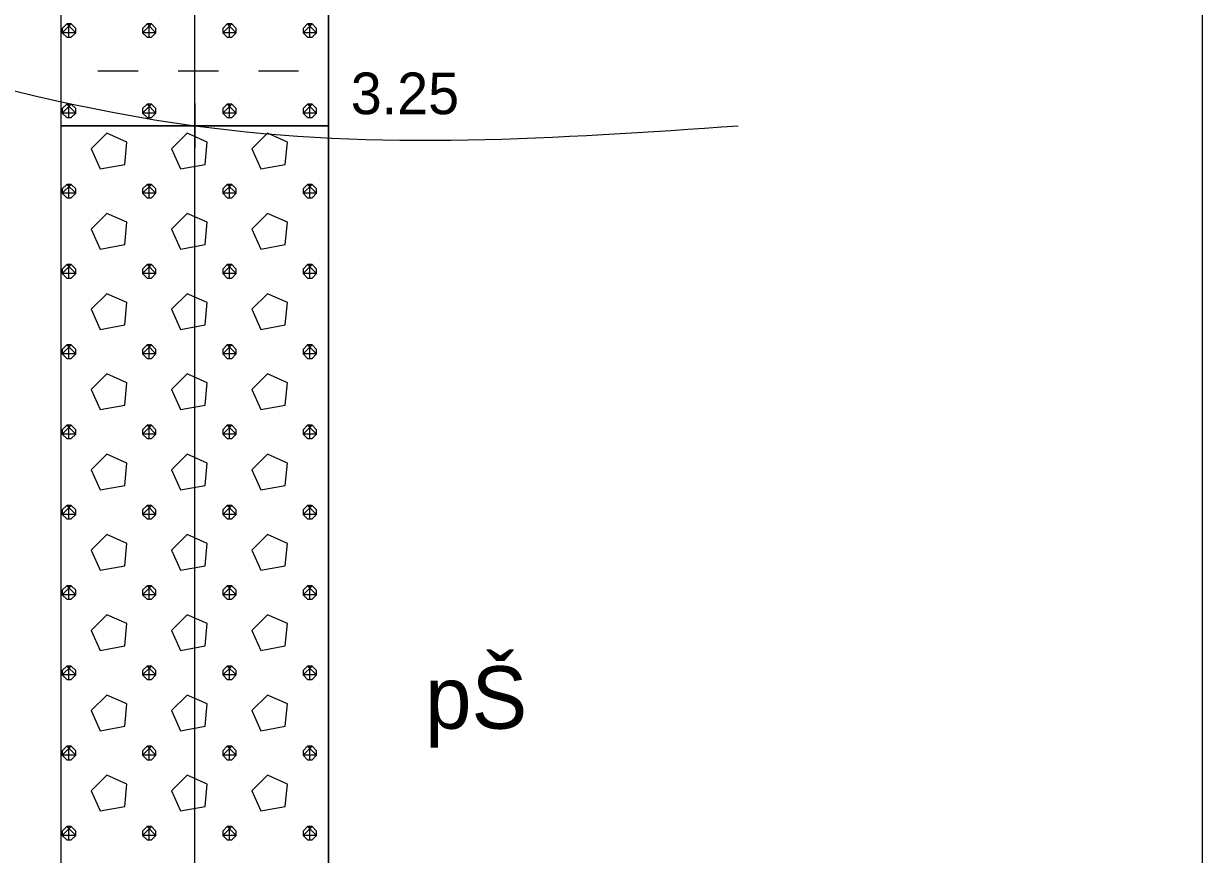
# Model space of a CAD drawing. Extents: x 3042 to 4120, y 576 to 2694.
# Drawn here: x 3544.97 to 3565.12, y 1279.49 to 1293.69 of the extents above; entities that cross this region are included whole.
import ezdxf

# ---------------------------------------------------------------- set-up
doc = ezdxf.new("R2010")
doc.units = 0
for name, color, linetype in [('18', 7, 'Continuous'), ('51', 7, 'Continuous'), ('52', 7, 'Continuous'), ('53', 7, 'Continuous'), ('56', 7, 'Continuous'), ('pomocna', 7, 'Continuous'), ('rozhraní', 7, 'Continuous')]:
    doc.layers.add(name, color=color, linetype=linetype)

msp = doc.modelspace()

# ---------------------------------------------------------------- linework, layer by layer
at = {"layer": '18'}
msp.add_line((3547.897, 1265.195), (3547.897, 1308.195), dxfattribs=at)
at = {"layer": '51'}
for p, q in [((3545.749, 1293.457), (3545.749, 1293.685)), ((3547.121, 1293.457), (3547.121, 1293.685)), ((3548.492, 1293.457), (3548.492, 1293.685)), ((3549.864, 1293.457), (3549.864, 1293.685)), ((3546.244, 1292.885), (3546.93, 1292.885)), ((3547.616, 1292.885), (3548.302, 1292.885)), ((3548.988, 1292.885), (3549.673, 1292.885)), ((3545.749, 1292.085), (3545.749, 1292.314)), ((3547.121, 1292.085), (3547.121, 1292.314)), ((3548.492, 1292.085), (3548.492, 1292.314)), ((3549.864, 1292.085), (3549.864, 1292.314)), ((3545.749, 1290.714), (3545.749, 1290.942)), ((3547.121, 1290.714), (3547.121, 1290.942)), ((3548.492, 1290.714), (3548.492, 1290.942)), ((3549.864, 1290.714), (3549.864, 1290.942)), ((3545.749, 1289.342), (3545.749, 1289.571)), ((3547.121, 1289.342), (3547.121, 1289.571)), ((3548.492, 1289.342), (3548.492, 1289.571)), ((3549.864, 1289.342), (3549.864, 1289.571)), ((3545.749, 1287.97), (3545.749, 1288.199)), ((3547.121, 1287.97), (3547.121, 1288.199)), ((3548.492, 1287.97), (3548.492, 1288.199)), ((3549.864, 1287.97), (3549.864, 1288.199)), ((3545.749, 1286.599), (3545.749, 1286.827)), ((3547.121, 1286.599), (3547.121, 1286.827)), ((3548.492, 1286.599), (3548.492, 1286.827)), ((3549.864, 1286.599), (3549.864, 1286.827)), ((3545.749, 1285.227), (3545.749, 1285.456)), ((3547.121, 1285.227), (3547.121, 1285.456)), ((3548.492, 1285.227), (3548.492, 1285.456)), ((3549.864, 1285.227), (3549.864, 1285.456)), ((3545.749, 1283.856), (3545.749, 1284.084)), ((3547.121, 1283.856), (3547.121, 1284.084)), ((3548.492, 1283.856), (3548.492, 1284.084)), ((3549.864, 1283.856), (3549.864, 1284.084)), ((3545.749, 1282.484), (3545.749, 1282.713)), ((3547.121, 1282.484), (3547.121, 1282.713)), ((3548.492, 1282.484), (3548.492, 1282.713)), ((3549.864, 1282.484), (3549.864, 1282.713)), ((3545.749, 1281.112), (3545.749, 1281.341)), ((3547.121, 1281.112), (3547.121, 1281.341)), ((3548.492, 1281.112), (3548.492, 1281.341)), ((3549.864, 1281.112), (3549.864, 1281.341)), ((3545.749, 1279.741), (3545.749, 1279.969)), ((3547.121, 1279.741), (3547.121, 1279.969)), ((3548.492, 1279.741), (3548.492, 1279.969)), ((3549.864, 1279.741), (3549.864, 1279.969))]:
    msp.add_line(p, q, dxfattribs=at)
for points in [[(3545.611, 1291.945), (3550.183, 1291.945), (3550.183, 1296.195), (3545.611, 1296.195)], [(3545.611, 1272.695), (3550.183, 1272.695), (3550.183, 1291.945), (3545.611, 1291.945)]]:
    msp.add_lwpolyline(points, close=True, dxfattribs=at)
for points in [[(3545.711, 1293.685), (3545.635, 1293.609), (3545.635, 1293.533), (3545.711, 1293.457), (3545.787, 1293.457), (3545.863, 1293.533), (3545.863, 1293.609), (3545.787, 1293.685), (3545.711, 1293.685), (3545.863, 1293.533), (3545.635, 1293.533), (3545.787, 1293.685)], [(3547.083, 1293.685), (3547.006, 1293.609), (3547.006, 1293.533), (3547.083, 1293.457), (3547.159, 1293.457), (3547.235, 1293.533), (3547.235, 1293.609), (3547.159, 1293.685), (3547.083, 1293.685), (3547.235, 1293.533), (3547.006, 1293.533), (3547.159, 1293.685)], [(3548.454, 1293.685), (3548.378, 1293.609), (3548.378, 1293.533), (3548.454, 1293.457), (3548.53, 1293.457), (3548.607, 1293.533), (3548.607, 1293.609), (3548.53, 1293.685), (3548.454, 1293.685), (3548.607, 1293.533), (3548.378, 1293.533), (3548.53, 1293.685)], [(3549.826, 1293.685), (3549.75, 1293.609), (3549.75, 1293.533), (3549.826, 1293.457), (3549.902, 1293.457), (3549.978, 1293.533), (3549.978, 1293.609), (3549.902, 1293.685), (3549.826, 1293.685), (3549.978, 1293.533), (3549.75, 1293.533), (3549.902, 1293.685)], [(3545.711, 1292.314), (3545.635, 1292.238), (3545.635, 1292.161), (3545.711, 1292.085), (3545.787, 1292.085), (3545.863, 1292.161), (3545.863, 1292.238), (3545.787, 1292.314), (3545.711, 1292.314), (3545.863, 1292.161), (3545.635, 1292.161), (3545.787, 1292.314)], [(3547.083, 1292.314), (3547.006, 1292.238), (3547.006, 1292.161), (3547.083, 1292.085), (3547.159, 1292.085), (3547.235, 1292.161), (3547.235, 1292.238), (3547.159, 1292.314), (3547.083, 1292.314), (3547.235, 1292.161), (3547.006, 1292.161), (3547.159, 1292.314)], [(3548.454, 1292.314), (3548.378, 1292.238), (3548.378, 1292.161), (3548.454, 1292.085), (3548.53, 1292.085), (3548.607, 1292.161), (3548.607, 1292.238), (3548.53, 1292.314), (3548.454, 1292.314), (3548.607, 1292.161), (3548.378, 1292.161), (3548.53, 1292.314)], [(3549.826, 1292.314), (3549.75, 1292.238), (3549.75, 1292.161), (3549.826, 1292.085), (3549.902, 1292.085), (3549.978, 1292.161), (3549.978, 1292.238), (3549.902, 1292.314), (3549.826, 1292.314), (3549.978, 1292.161), (3549.75, 1292.161), (3549.902, 1292.314)], [(3546.13, 1291.552), (3546.282, 1291.209), (3546.702, 1291.285), (3546.74, 1291.666), (3546.397, 1291.819), (3546.13, 1291.552)], [(3547.502, 1291.552), (3547.654, 1291.209), (3548.073, 1291.285), (3548.111, 1291.666), (3547.768, 1291.819), (3547.502, 1291.552)], [(3548.873, 1291.552), (3549.026, 1291.209), (3549.445, 1291.285), (3549.483, 1291.666), (3549.14, 1291.819), (3548.873, 1291.552)], [(3545.711, 1290.942), (3545.635, 1290.866), (3545.635, 1290.79), (3545.711, 1290.714), (3545.787, 1290.714), (3545.863, 1290.79), (3545.863, 1290.866), (3545.787, 1290.942), (3545.711, 1290.942), (3545.863, 1290.79), (3545.635, 1290.79), (3545.787, 1290.942)], [(3547.083, 1290.942), (3547.006, 1290.866), (3547.006, 1290.79), (3547.083, 1290.714), (3547.159, 1290.714), (3547.235, 1290.79), (3547.235, 1290.866), (3547.159, 1290.942), (3547.083, 1290.942), (3547.235, 1290.79), (3547.006, 1290.79), (3547.159, 1290.942)], [(3548.454, 1290.942), (3548.378, 1290.866), (3548.378, 1290.79), (3548.454, 1290.714), (3548.53, 1290.714), (3548.607, 1290.79), (3548.607, 1290.866), (3548.53, 1290.942), (3548.454, 1290.942), (3548.607, 1290.79), (3548.378, 1290.79), (3548.53, 1290.942)], [(3549.826, 1290.942), (3549.75, 1290.866), (3549.75, 1290.79), (3549.826, 1290.714), (3549.902, 1290.714), (3549.978, 1290.79), (3549.978, 1290.866), (3549.902, 1290.942), (3549.826, 1290.942), (3549.978, 1290.79), (3549.75, 1290.79), (3549.902, 1290.942)], [(3546.13, 1290.18), (3546.282, 1289.837), (3546.702, 1289.914), (3546.74, 1290.295), (3546.397, 1290.447), (3546.13, 1290.18)], [(3547.502, 1290.18), (3547.654, 1289.837), (3548.073, 1289.914), (3548.111, 1290.295), (3547.768, 1290.447), (3547.502, 1290.18)], [(3548.873, 1290.18), (3549.026, 1289.837), (3549.445, 1289.914), (3549.483, 1290.295), (3549.14, 1290.447), (3548.873, 1290.18)], [(3545.711, 1289.571), (3545.635, 1289.494), (3545.635, 1289.418), (3545.711, 1289.342), (3545.787, 1289.342), (3545.863, 1289.418), (3545.863, 1289.494), (3545.787, 1289.571), (3545.711, 1289.571), (3545.863, 1289.418), (3545.635, 1289.418), (3545.787, 1289.571)], [(3547.083, 1289.571), (3547.006, 1289.494), (3547.006, 1289.418), (3547.083, 1289.342), (3547.159, 1289.342), (3547.235, 1289.418), (3547.235, 1289.494), (3547.159, 1289.571), (3547.083, 1289.571), (3547.235, 1289.418), (3547.006, 1289.418), (3547.159, 1289.571)], [(3548.454, 1289.571), (3548.378, 1289.494), (3548.378, 1289.418), (3548.454, 1289.342), (3548.53, 1289.342), (3548.607, 1289.418), (3548.607, 1289.494), (3548.53, 1289.571), (3548.454, 1289.571), (3548.607, 1289.418), (3548.378, 1289.418), (3548.53, 1289.571)], [(3549.826, 1289.571), (3549.75, 1289.494), (3549.75, 1289.418), (3549.826, 1289.342), (3549.902, 1289.342), (3549.978, 1289.418), (3549.978, 1289.494), (3549.902, 1289.571), (3549.826, 1289.571), (3549.978, 1289.418), (3549.75, 1289.418), (3549.902, 1289.571)], [(3546.13, 1288.809), (3546.282, 1288.466), (3546.702, 1288.542), (3546.74, 1288.923), (3546.397, 1289.075), (3546.13, 1288.809)], [(3547.502, 1288.809), (3547.654, 1288.466), (3548.073, 1288.542), (3548.111, 1288.923), (3547.768, 1289.075), (3547.502, 1288.809)], [(3548.873, 1288.809), (3549.026, 1288.466), (3549.445, 1288.542), (3549.483, 1288.923), (3549.14, 1289.075), (3548.873, 1288.809)], [(3545.711, 1288.199), (3545.635, 1288.123), (3545.635, 1288.047), (3545.711, 1287.97), (3545.787, 1287.97), (3545.863, 1288.047), (3545.863, 1288.123), (3545.787, 1288.199), (3545.711, 1288.199), (3545.863, 1288.047), (3545.635, 1288.047), (3545.787, 1288.199)], [(3547.083, 1288.199), (3547.006, 1288.123), (3547.006, 1288.047), (3547.083, 1287.97), (3547.159, 1287.97), (3547.235, 1288.047), (3547.235, 1288.123), (3547.159, 1288.199), (3547.083, 1288.199), (3547.235, 1288.047), (3547.006, 1288.047), (3547.159, 1288.199)], [(3548.454, 1288.199), (3548.378, 1288.123), (3548.378, 1288.047), (3548.454, 1287.97), (3548.53, 1287.97), (3548.607, 1288.047), (3548.607, 1288.123), (3548.53, 1288.199), (3548.454, 1288.199), (3548.607, 1288.047), (3548.378, 1288.047), (3548.53, 1288.199)], [(3549.826, 1288.199), (3549.75, 1288.123), (3549.75, 1288.047), (3549.826, 1287.97), (3549.902, 1287.97), (3549.978, 1288.047), (3549.978, 1288.123), (3549.902, 1288.199), (3549.826, 1288.199), (3549.978, 1288.047), (3549.75, 1288.047), (3549.902, 1288.199)], [(3546.13, 1287.437), (3546.282, 1287.094), (3546.702, 1287.17), (3546.74, 1287.551), (3546.397, 1287.704), (3546.13, 1287.437)], [(3547.502, 1287.437), (3547.654, 1287.094), (3548.073, 1287.17), (3548.111, 1287.551), (3547.768, 1287.704), (3547.502, 1287.437)], [(3548.873, 1287.437), (3549.026, 1287.094), (3549.445, 1287.17), (3549.483, 1287.551), (3549.14, 1287.704), (3548.873, 1287.437)], [(3545.711, 1286.827), (3545.635, 1286.751), (3545.635, 1286.675), (3545.711, 1286.599), (3545.787, 1286.599), (3545.863, 1286.675), (3545.863, 1286.751), (3545.787, 1286.827), (3545.711, 1286.827), (3545.863, 1286.675), (3545.635, 1286.675), (3545.787, 1286.827)], [(3547.083, 1286.827), (3547.006, 1286.751), (3547.006, 1286.675), (3547.083, 1286.599), (3547.159, 1286.599), (3547.235, 1286.675), (3547.235, 1286.751), (3547.159, 1286.827), (3547.083, 1286.827), (3547.235, 1286.675), (3547.006, 1286.675), (3547.159, 1286.827)], [(3548.454, 1286.827), (3548.378, 1286.751), (3548.378, 1286.675), (3548.454, 1286.599), (3548.53, 1286.599), (3548.607, 1286.675), (3548.607, 1286.751), (3548.53, 1286.827), (3548.454, 1286.827), (3548.607, 1286.675), (3548.378, 1286.675), (3548.53, 1286.827)], [(3549.826, 1286.827), (3549.75, 1286.751), (3549.75, 1286.675), (3549.826, 1286.599), (3549.902, 1286.599), (3549.978, 1286.675), (3549.978, 1286.751), (3549.902, 1286.827), (3549.826, 1286.827), (3549.978, 1286.675), (3549.75, 1286.675), (3549.902, 1286.827)], [(3546.13, 1286.065), (3546.282, 1285.723), (3546.702, 1285.799), (3546.74, 1286.18), (3546.397, 1286.332), (3546.13, 1286.065)], [(3547.502, 1286.065), (3547.654, 1285.723), (3548.073, 1285.799), (3548.111, 1286.18), (3547.768, 1286.332), (3547.502, 1286.065)], [(3548.873, 1286.065), (3549.026, 1285.723), (3549.445, 1285.799), (3549.483, 1286.18), (3549.14, 1286.332), (3548.873, 1286.065)], [(3545.711, 1285.456), (3545.635, 1285.38), (3545.635, 1285.303), (3545.711, 1285.227), (3545.787, 1285.227), (3545.863, 1285.303), (3545.863, 1285.38), (3545.787, 1285.456), (3545.711, 1285.456), (3545.863, 1285.303), (3545.635, 1285.303), (3545.787, 1285.456)], [(3547.083, 1285.456), (3547.006, 1285.38), (3547.006, 1285.303), (3547.083, 1285.227), (3547.159, 1285.227), (3547.235, 1285.303), (3547.235, 1285.38), (3547.159, 1285.456), (3547.083, 1285.456), (3547.235, 1285.303), (3547.006, 1285.303), (3547.159, 1285.456)], [(3548.454, 1285.456), (3548.378, 1285.38), (3548.378, 1285.303), (3548.454, 1285.227), (3548.53, 1285.227), (3548.607, 1285.303), (3548.607, 1285.38), (3548.53, 1285.456), (3548.454, 1285.456), (3548.607, 1285.303), (3548.378, 1285.303), (3548.53, 1285.456)], [(3549.826, 1285.456), (3549.75, 1285.38), (3549.75, 1285.303), (3549.826, 1285.227), (3549.902, 1285.227), (3549.978, 1285.303), (3549.978, 1285.38), (3549.902, 1285.456), (3549.826, 1285.456), (3549.978, 1285.303), (3549.75, 1285.303), (3549.902, 1285.456)], [(3546.13, 1284.694), (3546.282, 1284.351), (3546.702, 1284.427), (3546.74, 1284.808), (3546.397, 1284.961), (3546.13, 1284.694)], [(3547.502, 1284.694), (3547.654, 1284.351), (3548.073, 1284.427), (3548.111, 1284.808), (3547.768, 1284.961), (3547.502, 1284.694)], [(3548.873, 1284.694), (3549.026, 1284.351), (3549.445, 1284.427), (3549.483, 1284.808), (3549.14, 1284.961), (3548.873, 1284.694)], [(3545.711, 1284.084), (3545.635, 1284.008), (3545.635, 1283.932), (3545.711, 1283.856), (3545.787, 1283.856), (3545.863, 1283.932), (3545.863, 1284.008), (3545.787, 1284.084), (3545.711, 1284.084), (3545.863, 1283.932), (3545.635, 1283.932), (3545.787, 1284.084)], [(3547.083, 1284.084), (3547.006, 1284.008), (3547.006, 1283.932), (3547.083, 1283.856), (3547.159, 1283.856), (3547.235, 1283.932), (3547.235, 1284.008), (3547.159, 1284.084), (3547.083, 1284.084), (3547.235, 1283.932), (3547.006, 1283.932), (3547.159, 1284.084)], [(3548.454, 1284.084), (3548.378, 1284.008), (3548.378, 1283.932), (3548.454, 1283.856), (3548.53, 1283.856), (3548.607, 1283.932), (3548.607, 1284.008), (3548.53, 1284.084), (3548.454, 1284.084), (3548.607, 1283.932), (3548.378, 1283.932), (3548.53, 1284.084)], [(3549.826, 1284.084), (3549.75, 1284.008), (3549.75, 1283.932), (3549.826, 1283.856), (3549.902, 1283.856), (3549.978, 1283.932), (3549.978, 1284.008), (3549.902, 1284.084), (3549.826, 1284.084), (3549.978, 1283.932), (3549.75, 1283.932), (3549.902, 1284.084)], [(3546.13, 1283.322), (3546.282, 1282.979), (3546.702, 1283.056), (3546.74, 1283.437), (3546.397, 1283.589), (3546.13, 1283.322)], [(3547.502, 1283.322), (3547.654, 1282.979), (3548.073, 1283.056), (3548.111, 1283.437), (3547.768, 1283.589), (3547.502, 1283.322)], [(3548.873, 1283.322), (3549.026, 1282.979), (3549.445, 1283.056), (3549.483, 1283.437), (3549.14, 1283.589), (3548.873, 1283.322)], [(3545.711, 1282.713), (3545.635, 1282.636), (3545.635, 1282.56), (3545.711, 1282.484), (3545.787, 1282.484), (3545.863, 1282.56), (3545.863, 1282.636), (3545.787, 1282.713), (3545.711, 1282.713), (3545.863, 1282.56), (3545.635, 1282.56), (3545.787, 1282.713)], [(3547.083, 1282.713), (3547.006, 1282.636), (3547.006, 1282.56), (3547.083, 1282.484), (3547.159, 1282.484), (3547.235, 1282.56), (3547.235, 1282.636), (3547.159, 1282.713), (3547.083, 1282.713), (3547.235, 1282.56), (3547.006, 1282.56), (3547.159, 1282.713)], [(3548.454, 1282.713), (3548.378, 1282.636), (3548.378, 1282.56), (3548.454, 1282.484), (3548.53, 1282.484), (3548.607, 1282.56), (3548.607, 1282.636), (3548.53, 1282.713), (3548.454, 1282.713), (3548.607, 1282.56), (3548.378, 1282.56), (3548.53, 1282.713)], [(3549.826, 1282.713), (3549.75, 1282.636), (3549.75, 1282.56), (3549.826, 1282.484), (3549.902, 1282.484), (3549.978, 1282.56), (3549.978, 1282.636), (3549.902, 1282.713), (3549.826, 1282.713), (3549.978, 1282.56), (3549.75, 1282.56), (3549.902, 1282.713)], [(3546.13, 1281.951), (3546.282, 1281.608), (3546.702, 1281.684), (3546.74, 1282.065), (3546.397, 1282.217), (3546.13, 1281.951)], [(3547.502, 1281.951), (3547.654, 1281.608), (3548.073, 1281.684), (3548.111, 1282.065), (3547.768, 1282.217), (3547.502, 1281.951)], [(3548.873, 1281.951), (3549.026, 1281.608), (3549.445, 1281.684), (3549.483, 1282.065), (3549.14, 1282.217), (3548.873, 1281.951)], [(3545.711, 1281.341), (3545.635, 1281.265), (3545.635, 1281.189), (3545.711, 1281.112), (3545.787, 1281.112), (3545.863, 1281.189), (3545.863, 1281.265), (3545.787, 1281.341), (3545.711, 1281.341), (3545.863, 1281.189), (3545.635, 1281.189), (3545.787, 1281.341)], [(3547.083, 1281.341), (3547.006, 1281.265), (3547.006, 1281.189), (3547.083, 1281.112), (3547.159, 1281.112), (3547.235, 1281.189), (3547.235, 1281.265), (3547.159, 1281.341), (3547.083, 1281.341), (3547.235, 1281.189), (3547.006, 1281.189), (3547.159, 1281.341)], [(3548.454, 1281.341), (3548.378, 1281.265), (3548.378, 1281.189), (3548.454, 1281.112), (3548.53, 1281.112), (3548.607, 1281.189), (3548.607, 1281.265), (3548.53, 1281.341), (3548.454, 1281.341), (3548.607, 1281.189), (3548.378, 1281.189), (3548.53, 1281.341)], [(3549.826, 1281.341), (3549.75, 1281.265), (3549.75, 1281.189), (3549.826, 1281.112), (3549.902, 1281.112), (3549.978, 1281.189), (3549.978, 1281.265), (3549.902, 1281.341), (3549.826, 1281.341), (3549.978, 1281.189), (3549.75, 1281.189), (3549.902, 1281.341)], [(3546.13, 1280.579), (3546.282, 1280.236), (3546.702, 1280.312), (3546.74, 1280.693), (3546.397, 1280.846), (3546.13, 1280.579)], [(3547.502, 1280.579), (3547.654, 1280.236), (3548.073, 1280.312), (3548.111, 1280.693), (3547.768, 1280.846), (3547.502, 1280.579)], [(3548.873, 1280.579), (3549.026, 1280.236), (3549.445, 1280.312), (3549.483, 1280.693), (3549.14, 1280.846), (3548.873, 1280.579)], [(3545.711, 1279.969), (3545.635, 1279.893), (3545.635, 1279.817), (3545.711, 1279.741), (3545.787, 1279.741), (3545.863, 1279.817), (3545.863, 1279.893), (3545.787, 1279.969), (3545.711, 1279.969), (3545.863, 1279.817), (3545.635, 1279.817), (3545.787, 1279.969)], [(3547.083, 1279.969), (3547.006, 1279.893), (3547.006, 1279.817), (3547.083, 1279.741), (3547.159, 1279.741), (3547.235, 1279.817), (3547.235, 1279.893), (3547.159, 1279.969), (3547.083, 1279.969), (3547.235, 1279.817), (3547.006, 1279.817), (3547.159, 1279.969)], [(3548.454, 1279.969), (3548.378, 1279.893), (3548.378, 1279.817), (3548.454, 1279.741), (3548.53, 1279.741), (3548.607, 1279.817), (3548.607, 1279.893), (3548.53, 1279.969), (3548.454, 1279.969), (3548.607, 1279.817), (3548.378, 1279.817), (3548.53, 1279.969)], [(3549.826, 1279.969), (3549.75, 1279.893), (3549.75, 1279.817), (3549.826, 1279.741), (3549.902, 1279.741), (3549.978, 1279.817), (3549.978, 1279.893), (3549.902, 1279.969), (3549.826, 1279.969), (3549.978, 1279.817), (3549.75, 1279.817), (3549.902, 1279.969)]]:
    msp.add_lwpolyline(points, dxfattribs=at)
at = {"layer": '53'}
for p, q in [((3545.611, 1308.195), (3545.611, 1265.195)), ((3550.183, 1308.195), (3550.183, 1265.195)), ((3545.611, 1291.945), (3550.183, 1291.945))]:
    msp.add_line(p, q, dxfattribs=at)
at = {"layer": '56'}
for p, q in [((3547.897, 1292.326), (3547.897, 1291.564)), ((3547.516, 1291.945), (3548.278, 1291.945))]:
    msp.add_line(p, q, dxfattribs=at)
at = {"layer": 'pomocna'}
for p, q in [((3565.117, 1251.545), (3565.117, 1314.895)), ((3547.897, 1251.545), (3547.897, 1313.195))]:
    msp.add_line(p, q, dxfattribs=at)
at = {"layer": 'rozhraní'}
msp.add_spline([(3271.345, 1282.999), (3284.237, 1284.245), (3297.343, 1284.894), (3310.501, 1285.162), (3323.62, 1285.371), (3336.607, 1285.845), (3347.74, 1287.702), (3358.827, 1290.97), (3369.9, 1294.05), (3375.439, 1295.021), (3378.212, 1295.276), (3380.987, 1295.345), (3390.374, 1294.201), (3399.75, 1291.756), (3409.16, 1289.169), (3418.647, 1287.595), (3430.693, 1286.786), (3442.786, 1286.102), (3454.9, 1285.59), (3467.007, 1285.295), (3487.184, 1285.301), (3497.273, 1285.651), (3507.357, 1286.345), (3512.194, 1287.141), (3526.536, 1295.496), (3547.897, 1291.945), (3557.186, 1291.945)], degree=3, dxfattribs=at)

# ---------------------------------------------------------------- texts
at = {"layer": '52'}
for s, height, p in [('3.25', 0.7112, (3550.564, 1292.142)), ('pŠ', 1.0668, (3551.834, 1281.642))]:
    msp.add_text(s, height=height, dxfattribs=at).set_placement(p)

doc.saveas('drawing.dxf')
